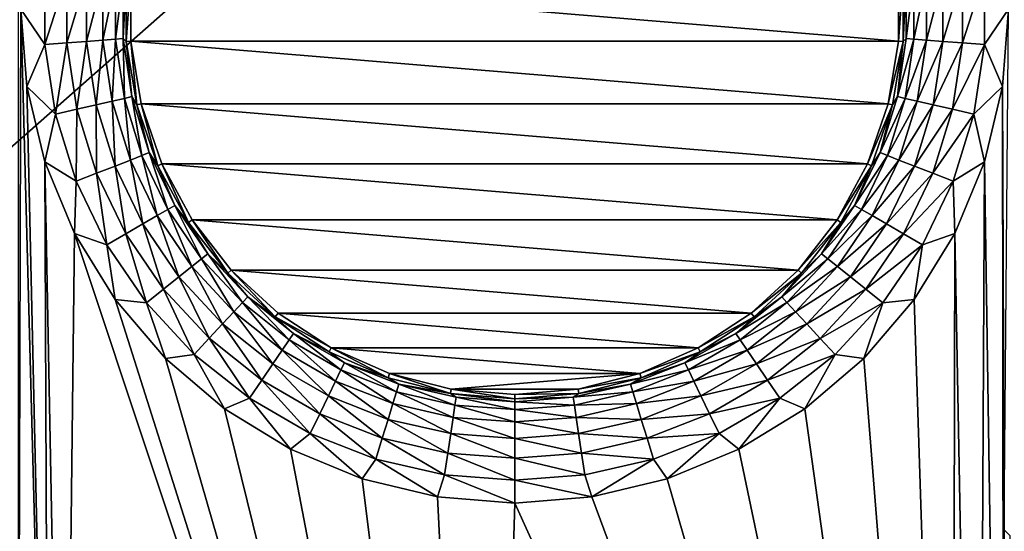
# Model space of a CAD drawing. Header units: metres. Extents: x -205 to 205, y -104 to 104.
# Tile 992 of 1056: x -30 to -20, y -30 to -25. Entities that reach past the tile are written whole.
import ezdxf

# ---------------------------------------------------------------- set-up
doc = ezdxf.new("R2010")
doc.units = ezdxf.units.M
doc.layers.add('solid_01_2-CONSUMER_EHM_BOX_SW0001', color=7, linetype='CONTINUOUS')

msp = doc.modelspace()

# ---------------------------------------------------------------- linework, layer by layer
at = {"layer": 'solid_01_2-CONSUMER_EHM_BOX_SW0001'}
for points in [[(-200.010849, -74.958488), (-200.010773, 75.041512), (-0.010778, 75.04142)], [(-0.010849, -74.95858), (-200.010849, -74.958488), (-0.010778, 75.04142)], [(-42.500065, -37.458561, 108.5), (42.499969, 37.541401, 108.5), (-42.500031, 37.541439, 108.5)], [(-42.500065, -37.458561, 108.5), (42.499935, -37.458599, 108.5), (42.499969, 37.541401, 108.5)], [(-29.741367, -24.95838, 6), (-29.761278, 34.030643, 6), (-29.765991, -33.935246, 6)], [(-40.59803, -20.260258, 63.099998), (40.597908, -30.516182, 63.099998), (-40.598034, -30.515982, 63.099998)], [(-40.59803, -20.260258, 63.099998), (-39.498363, -20.260258, 63.099998), (40.597908, -30.516182, 63.099998)], [(40.597908, -30.516182, 63.099998), (-39.498363, -20.260258, 63.099998), (39.498245, -20.260296, 63.099998)], [(-29.508512, -25.296429, 6.024549), (-29.508512, -24.620705, 6.024549), (-29.741367, -24.95838, 6)], [(-29.298489, -24.636444, 6.097567), (-29.508512, -24.620705, 6.024549), (-29.508512, -25.296429, 6.024549)], [(-29.298489, -24.636444, 6.097567), (-29.508512, -25.296429, 6.024549), (-29.298489, -25.280689, 6.097567)], [(-29.298489, -24.636444, 6.097567), (-29.298489, -25.280689, 6.097567), (-29.109812, -24.650583, 6.215427)], [(-29.298489, -25.280689, 6.097567), (-29.109812, -25.26655, 6.215427), (-29.109812, -24.650583, 6.215427)], [(-29.109812, -24.650583, 6.215427), (-29.109812, -25.26655, 6.215427), (-28.951859, -24.66242, 6.372272)], [(-29.109812, -25.26655, 6.215427), (-28.951859, -25.254713, 6.372272), (-28.951859, -24.66242, 6.372272)], [(-28.951859, -24.66242, 6.372272), (-28.951859, -25.254713, 6.372272), (-28.832478, -24.671368, 6.560308)], [(-28.757599, -25.240156, 6.770193), (-28.728632, -25.267513, 6.991273), (-28.72863, -24.649599, 6.991273)], [(-28.757599, -24.676979, 6.770193), (-28.757599, -25.240156, 6.770193), (-28.72863, -24.649599, 6.991273)], [(-28.72863, -24.649599, 6.991273), (-28.728632, -25.267513, 6.991273), (-28.685095, -24.653517, 12)], [(-28.728632, -25.267513, 6.991273), (-28.685083, -25.263765, 12), (-28.685095, -24.653517, 12)], [(-21.315027, -25.263622, 12), (-21.315039, -24.653374, 12), (-28.685095, -24.653517, 12)], [(-21.315027, -25.263622, 12), (-28.685095, -24.653517, 12), (-28.685083, -25.263765, 12)], [(-21.271488, -24.649624, 6.991273), (-21.315039, -24.653374, 12), (-21.315027, -25.263622, 12)], [(-21.271488, -24.649624, 6.991273), (-21.315027, -25.263622, 12), (-21.27149, -25.26754, 6.991273)], [(-21.242521, -24.676983, 6.770193), (-21.271488, -24.649624, 6.991273), (-21.27149, -25.26754, 6.991273)], [(-21.048264, -24.662424, 6.372272), (-21.167645, -24.671371, 6.560308), (-21.167645, -25.245771, 6.560308)], [(-21.048264, -25.254717, 6.372272), (-21.048264, -24.662424, 6.372272), (-21.167645, -25.245771, 6.560308)], [(-20.89031, -24.650587, 6.215427), (-21.048264, -24.662424, 6.372272), (-21.048264, -25.254717, 6.372272)], [(-20.89031, -25.266554, 6.215427), (-20.89031, -24.650587, 6.215427), (-21.048264, -25.254717, 6.372272)], [(-20.701633, -24.636448, 6.097567), (-20.89031, -24.650587, 6.215427), (-20.89031, -25.266554, 6.215427)], [(-20.701633, -25.280693, 6.097567), (-20.701633, -24.636448, 6.097567), (-20.89031, -25.266554, 6.215427)], [(-20.701633, -25.280693, 6.097567), (-20.491608, -25.296432, 6.024549), (-20.491608, -24.620708, 6.024549)], [(-20.701633, -25.280693, 6.097567), (-20.491608, -24.620708, 6.024549), (-20.701633, -24.636448, 6.097567)], [(-20.491608, -24.620708, 6.024549), (-20.491608, -25.296432, 6.024549), (-20.258753, -24.958757, 6)], [(-28.951859, -25.254713, 6.372272), (-28.832478, -25.245768, 6.560308), (-28.832478, -24.671368, 6.560308)], [(-28.832478, -24.671368, 6.560308), (-28.832478, -25.245768, 6.560308), (-28.757599, -24.676979, 6.770193)], [(-28.832478, -25.245768, 6.560308), (-28.757599, -25.240156, 6.770193), (-28.757599, -24.676979, 6.770193)], [(-21.242521, -25.24016, 6.770193), (-21.242521, -24.676983, 6.770193), (-21.27149, -25.26754, 6.991273)], [(-21.167645, -24.671371, 6.560308), (-21.242521, -24.676983, 6.770193), (-21.242521, -25.24016, 6.770193)], [(-21.167645, -25.245771, 6.560308), (-21.167645, -24.671371, 6.560308), (-21.242521, -25.24016, 6.770193)], [(-29.741367, -24.95838, 6), (-29.765991, -33.935246, 6), (-29.474541, -34.923328, 6)], [(-29.68302, -25.700113, 6), (-29.741367, -24.95838, 6), (-29.474541, -34.923328, 6)], [(-29.508512, -25.296429, 6.024549), (-29.741367, -24.95838, 6), (-29.68302, -25.700113, 6)], [(-20.491608, -25.296432, 6.024549), (-20.31716, -25.700487, 6), (-20.258753, -24.958757, 6)], [(-20.258753, -24.958757, 6), (-20.31716, -25.700487, 6), (-20.300062, -29.95857, 6)], [(-29.407803, -25.964605, 6.024549), (-29.508512, -25.296429, 6.024549), (-29.68302, -25.700113, 6)], [(-29.298489, -25.280689, 6.097567), (-29.508512, -25.296429, 6.024549), (-29.407803, -25.964605, 6.024549)], [(-29.298489, -25.280689, 6.097567), (-29.407803, -25.964605, 6.024549), (-29.202469, -25.91774, 6.097567)], [(-29.298489, -25.280689, 6.097567), (-29.202469, -25.91774, 6.097567), (-29.109812, -25.26655, 6.215427)], [(-29.202469, -25.91774, 6.097567), (-29.018007, -25.875637, 6.215427), (-29.109812, -25.26655, 6.215427)], [(-29.109812, -25.26655, 6.215427), (-29.018007, -25.875637, 6.215427), (-28.951859, -25.254713, 6.372272)], [(-29.018007, -25.875637, 6.215427), (-28.863583, -25.840391, 6.372272), (-28.951859, -25.254713, 6.372272)], [(-28.951859, -25.254713, 6.372272), (-28.863583, -25.840391, 6.372272), (-28.832478, -25.245768, 6.560308)], [(-28.863583, -25.840391, 6.372272), (-28.746868, -25.813751, 6.560308), (-28.832478, -25.245768, 6.560308)], [(-28.832478, -25.245768, 6.560308), (-28.746868, -25.813751, 6.560308), (-28.757599, -25.240156, 6.770193)], [(-28.757599, -25.240156, 6.770193), (-28.673662, -25.797043, 6.770193), (-28.728632, -25.267513, 6.991273)], [(-28.746868, -25.813751, 6.560308), (-28.673662, -25.797043, 6.770193), (-28.757599, -25.240156, 6.770193)], [(-28.728632, -25.267513, 6.991273), (-28.62693, -25.877001, 6.991273), (-28.685083, -25.263765, 12)], [(-28.673662, -25.797043, 6.770193), (-28.62693, -25.877001, 6.991273), (-28.728632, -25.267513, 6.991273)], [(-21.41556, -25.866251, 12), (-21.315027, -25.263622, 12), (-28.685083, -25.263765, 12)], [(-21.41556, -25.866251, 12), (-28.685083, -25.263765, 12), (-28.584505, -25.866476, 12)], [(-28.62693, -25.877001, 6.991273), (-28.584505, -25.866476, 12), (-28.685083, -25.263765, 12)], [(-21.27149, -25.26754, 6.991273), (-21.315027, -25.263622, 12), (-21.41556, -25.866251, 12)], [(-21.27149, -25.26754, 6.991273), (-21.41556, -25.866251, 12), (-21.373198, -25.877028, 6.991273)], [(-21.32646, -25.797047, 6.770193), (-21.27149, -25.26754, 6.991273), (-21.373198, -25.877028, 6.991273)], [(-21.32646, -25.797047, 6.770193), (-21.242521, -25.24016, 6.770193), (-21.27149, -25.26754, 6.991273)], [(-21.167645, -25.245771, 6.560308), (-21.242521, -25.24016, 6.770193), (-21.32646, -25.797047, 6.770193)], [(-21.253254, -25.813755, 6.560308), (-21.167645, -25.245771, 6.560308), (-21.32646, -25.797047, 6.770193)], [(-21.048264, -25.254717, 6.372272), (-21.167645, -25.245771, 6.560308), (-21.253254, -25.813755, 6.560308)], [(-21.136539, -25.840395, 6.372272), (-21.048264, -25.254717, 6.372272), (-21.253254, -25.813755, 6.560308)], [(-20.89031, -25.266554, 6.215427), (-21.048264, -25.254717, 6.372272), (-21.136539, -25.840395, 6.372272)], [(-20.982115, -25.875641, 6.215427), (-20.89031, -25.266554, 6.215427), (-21.136539, -25.840395, 6.372272)], [(-20.701633, -25.280693, 6.097567), (-20.89031, -25.266554, 6.215427), (-20.982115, -25.875641, 6.215427)], [(-20.797653, -25.917744, 6.097567), (-20.701633, -25.280693, 6.097567), (-20.982115, -25.875641, 6.215427)], [(-20.797653, -25.917744, 6.097567), (-20.491608, -25.296432, 6.024549), (-20.701633, -25.280693, 6.097567)], [(-20.797653, -25.917744, 6.097567), (-20.592319, -25.964609, 6.024549), (-20.491608, -25.296432, 6.024549)], [(-20.491608, -25.296432, 6.024549), (-20.592319, -25.964609, 6.024549), (-20.31716, -25.700487, 6)], [(-29.509354, -26.423586, 6), (-29.68302, -25.700113, 6), (-29.474541, -34.923328, 6)], [(-29.407803, -25.964605, 6.024549), (-29.68302, -25.700113, 6), (-29.509354, -26.423586, 6)], [(-20.592319, -25.964609, 6.024549), (-20.490885, -26.423946, 6), (-20.31716, -25.700487, 6)], [(-20.31716, -25.700487, 6), (-20.490885, -26.423946, 6), (-20.300068, -38.958572, 6)], [(-20.31716, -25.700487, 6), (-20.300068, -38.958572, 6), (-20.300062, -29.95857, 6)], [(-28.746868, -25.813751, 6.560308), (-28.57756, -26.362633, 6.560308), (-28.673662, -25.797043, 6.770193)], [(-28.673662, -25.797043, 6.770193), (-28.507664, -26.335199, 6.770193), (-28.62693, -25.877001, 6.991273)], [(-28.57756, -26.362633, 6.560308), (-28.507664, -26.335199, 6.770193), (-28.673662, -25.797043, 6.770193)], [(-21.492458, -26.335203, 6.770193), (-21.32646, -25.797047, 6.770193), (-21.373198, -25.877028, 6.991273)], [(-21.253254, -25.813755, 6.560308), (-21.32646, -25.797047, 6.770193), (-21.492458, -26.335203, 6.770193)], [(-29.202469, -25.91774, 6.097567), (-29.012575, -26.533361, 6.097567), (-29.018007, -25.875637, 6.215427)], [(-29.018007, -25.875637, 6.215427), (-28.836449, -26.464237, 6.215427), (-28.863583, -25.840391, 6.372272)], [(-29.012575, -26.533361, 6.097567), (-28.836449, -26.464237, 6.215427), (-29.018007, -25.875637, 6.215427)], [(-28.863583, -25.840391, 6.372272), (-28.689001, -26.40637, 6.372272), (-28.746868, -25.813751, 6.560308)], [(-28.836449, -26.464237, 6.215427), (-28.689001, -26.40637, 6.372272), (-28.863583, -25.840391, 6.372272)], [(-28.689001, -26.40637, 6.372272), (-28.57756, -26.362633, 6.560308), (-28.746868, -25.813751, 6.560308)], [(-28.62693, -25.877001, 6.991273), (-28.426294, -26.461437, 6.991273), (-28.584505, -25.866476, 12)], [(-28.507664, -26.335199, 6.770193), (-28.426294, -26.461437, 6.991273), (-28.62693, -25.877001, 6.991273)], [(-21.613865, -26.443901, 12), (-21.41556, -25.866251, 12), (-28.584505, -25.866476, 12)], [(-21.613865, -26.443901, 12), (-28.584505, -25.866476, 12), (-28.386204, -26.444021, 12)], [(-28.426294, -26.461437, 6.991273), (-28.386204, -26.444021, 12), (-28.584505, -25.866476, 12)], [(-21.373198, -25.877028, 6.991273), (-21.41556, -25.866251, 12), (-21.613865, -26.443901, 12)], [(-21.373198, -25.877028, 6.991273), (-21.613865, -26.443901, 12), (-21.573837, -26.46146, 6.991273)], [(-21.492458, -26.335203, 6.770193), (-21.373198, -25.877028, 6.991273), (-21.573837, -26.46146, 6.991273)], [(-21.422562, -26.362635, 6.560308), (-21.253254, -25.813755, 6.560308), (-21.492458, -26.335203, 6.770193)], [(-21.136539, -25.840395, 6.372272), (-21.253254, -25.813755, 6.560308), (-21.422562, -26.362635, 6.560308)], [(-21.311121, -26.406372, 6.372272), (-21.136539, -25.840395, 6.372272), (-21.422562, -26.362635, 6.560308)], [(-20.982115, -25.875641, 6.215427), (-21.136539, -25.840395, 6.372272), (-21.311121, -26.406372, 6.372272)], [(-21.163675, -26.464241, 6.215427), (-20.982115, -25.875641, 6.215427), (-21.311121, -26.406372, 6.372272)], [(-20.797653, -25.917744, 6.097567), (-20.982115, -25.875641, 6.215427), (-21.163675, -26.464241, 6.215427)], [(-29.20863, -26.610308, 6.024549), (-29.407803, -25.964605, 6.024549), (-29.509354, -26.423586, 6)], [(-29.202469, -25.91774, 6.097567), (-29.407803, -25.964605, 6.024549), (-29.20863, -26.610308, 6.024549)], [(-29.202469, -25.91774, 6.097567), (-29.20863, -26.610308, 6.024549), (-29.012575, -26.533361, 6.097567)], [(-20.987549, -26.533365, 6.097567), (-20.797653, -25.917744, 6.097567), (-21.163675, -26.464241, 6.215427)], [(-20.987549, -26.533365, 6.097567), (-20.592319, -25.964609, 6.024549), (-20.797653, -25.917744, 6.097567)], [(-20.987549, -26.533365, 6.097567), (-20.791494, -26.610312, 6.024549), (-20.592319, -25.964609, 6.024549)], [(-20.592319, -25.964609, 6.024549), (-20.791494, -26.610312, 6.024549), (-20.490885, -26.423946, 6)], [(-28.689001, -26.40637, 6.372272), (-28.432014, -26.940006, 6.372272), (-28.57756, -26.362633, 6.560308)], [(-28.57756, -26.362633, 6.560308), (-28.328339, -26.880148, 6.560308), (-28.507664, -26.335199, 6.770193)], [(-28.432014, -26.940006, 6.372272), (-28.328339, -26.880148, 6.560308), (-28.57756, -26.362633, 6.560308)], [(-28.507664, -26.335199, 6.770193), (-28.263309, -26.842606, 6.770193), (-28.426294, -26.461437, 6.991273)], [(-28.328339, -26.880148, 6.560308), (-28.263309, -26.842606, 6.770193), (-28.507664, -26.335199, 6.770193)], [(-21.736813, -26.842607, 6.770193), (-21.492458, -26.335203, 6.770193), (-21.573837, -26.46146, 6.991273)], [(-21.422562, -26.362635, 6.560308), (-21.492458, -26.335203, 6.770193), (-21.736813, -26.842607, 6.770193)], [(-21.671785, -26.880152, 6.560308), (-21.422562, -26.362635, 6.560308), (-21.736813, -26.842607, 6.770193)], [(-21.311121, -26.406372, 6.372272), (-21.422562, -26.362635, 6.560308), (-21.671785, -26.880152, 6.560308)], [(-29.509354, -26.423586, 6), (-29.474541, -34.923328, 6), (-29.327271, -35.942917, 6)], [(-29.224646, -27.110981, 6), (-29.509354, -26.423586, 6), (-29.327271, -35.942917, 6)], [(-29.20863, -26.610308, 6.024549), (-29.509354, -26.423586, 6), (-29.224646, -27.110981, 6)], [(-28.836449, -26.464237, 6.215427), (-28.569191, -27.019205, 6.215427), (-28.689001, -26.40637, 6.372272)], [(-28.569191, -27.019205, 6.215427), (-28.432014, -26.940006, 6.372272), (-28.689001, -26.40637, 6.372272)], [(-28.426294, -26.461437, 6.991273), (-28.132202, -27.004879, 6.991273), (-28.386204, -26.444021, 12)], [(-28.263309, -26.842606, 6.770193), (-28.132202, -27.004879, 6.991273), (-28.426294, -26.461437, 6.991273)], [(-21.904305, -26.980652, 12), (-21.613865, -26.443901, 12), (-28.386204, -26.444021, 12)], [(-21.904305, -26.980652, 12), (-28.386204, -26.444021, 12), (-28.095728, -26.980789, 12)], [(-28.132202, -27.004879, 6.991273), (-28.095728, -26.980789, 12), (-28.386204, -26.444021, 12)], [(-21.573837, -26.46146, 6.991273), (-21.613865, -26.443901, 12), (-21.904305, -26.980652, 12)], [(-21.573837, -26.46146, 6.991273), (-21.904305, -26.980652, 12), (-21.867933, -27.0049, 6.991273)], [(-21.736813, -26.842607, 6.770193), (-21.573837, -26.46146, 6.991273), (-21.867933, -27.0049, 6.991273)], [(-21.568108, -26.94001, 6.372272), (-21.311121, -26.406372, 6.372272), (-21.671785, -26.880152, 6.560308)], [(-21.163675, -26.464241, 6.215427), (-21.311121, -26.406372, 6.372272), (-21.568108, -26.94001, 6.372272)], [(-20.791494, -26.610312, 6.024549), (-20.775648, -27.111319, 6), (-20.490885, -26.423946, 6)], [(-20.490885, -26.423946, 6), (-20.775648, -27.111319, 6), (-20.553154, -38.958572, 6)], [(-20.490885, -26.423946, 6), (-20.553154, -38.958572, 6), (-20.300068, -38.958572, 6)], [(-29.012575, -26.533361, 6.097567), (-29.20863, -26.610308, 6.024549), (-28.915443, -27.219114, 6.024549)], [(-29.012575, -26.533361, 6.097567), (-28.733047, -27.113808, 6.097567), (-28.836449, -26.464237, 6.215427)], [(-29.012575, -26.533361, 6.097567), (-28.915443, -27.219114, 6.024549), (-28.733047, -27.113808, 6.097567)], [(-28.733047, -27.113808, 6.097567), (-28.569191, -27.019205, 6.215427), (-28.836449, -26.464237, 6.215427)], [(-21.430933, -27.019209, 6.215427), (-21.163675, -26.464241, 6.215427), (-21.568108, -26.94001, 6.372272)], [(-20.987549, -26.533365, 6.097567), (-21.163675, -26.464241, 6.215427), (-21.430933, -27.019209, 6.215427)], [(-21.267076, -27.113811, 6.097567), (-20.987549, -26.533365, 6.097567), (-21.430933, -27.019209, 6.215427)], [(-21.267076, -27.113811, 6.097567), (-20.791494, -26.610312, 6.024549), (-20.987549, -26.533365, 6.097567)], [(-28.915443, -27.219114, 6.024549), (-29.20863, -26.610308, 6.024549), (-29.224646, -27.110981, 6)], [(-21.267076, -27.113811, 6.097567), (-21.084679, -27.219118, 6.024549), (-20.791494, -26.610312, 6.024549)], [(-20.791494, -26.610312, 6.024549), (-21.084679, -27.219118, 6.024549), (-20.775648, -27.111319, 6)], [(-28.432014, -26.940006, 6.372272), (-28.098366, -27.429382, 6.372272), (-28.328339, -26.880148, 6.560308)], [(-28.328339, -26.880148, 6.560308), (-28.004766, -27.35474, 6.560308), (-28.263309, -26.842606, 6.770193)], [(-28.098366, -27.429382, 6.372272), (-28.004766, -27.35474, 6.560308), (-28.328339, -26.880148, 6.560308)], [(-28.263309, -26.842606, 6.770193), (-27.946062, -27.307924, 6.770193), (-28.132202, -27.004879, 6.991273)], [(-28.004766, -27.35474, 6.560308), (-27.946062, -27.307924, 6.770193), (-28.263309, -26.842606, 6.770193)], [(-22.054062, -27.307926, 6.770193), (-21.736813, -26.842607, 6.770193), (-21.867933, -27.0049, 6.991273)], [(-21.671785, -26.880152, 6.560308), (-21.736813, -26.842607, 6.770193), (-22.054062, -27.307926, 6.770193)], [(-21.995356, -27.354742, 6.560308), (-21.671785, -26.880152, 6.560308), (-22.054062, -27.307926, 6.770193)], [(-21.568108, -26.94001, 6.372272), (-21.671785, -26.880152, 6.560308), (-21.995356, -27.354742, 6.560308)], [(-28.733047, -27.113808, 6.097567), (-28.370131, -27.646109, 6.097567), (-28.569191, -27.019205, 6.215427)], [(-28.569191, -27.019205, 6.215427), (-28.222204, -27.528141, 6.215427), (-28.432014, -26.940006, 6.372272)], [(-28.370131, -27.646109, 6.097567), (-28.222204, -27.528141, 6.215427), (-28.569191, -27.019205, 6.215427)], [(-28.222204, -27.528141, 6.215427), (-28.098366, -27.429382, 6.372272), (-28.432014, -26.940006, 6.372272)], [(-28.132202, -27.004879, 6.991273), (-27.752674, -27.492502, 6.991273), (-28.095728, -26.980789, 12)], [(-27.946062, -27.307924, 6.770193), (-27.752674, -27.492502, 6.991273), (-28.132202, -27.004879, 6.991273)], [(-22.279684, -27.46298, 12), (-21.904305, -26.980652, 12), (-28.095728, -26.980789, 12)], [(-22.279684, -27.46298, 12), (-28.095728, -26.980789, 12), (-27.720337, -27.463091, 12)], [(-27.752674, -27.492502, 6.991273), (-27.720337, -27.463091, 12), (-28.095728, -26.980789, 12)], [(-21.867933, -27.0049, 6.991273), (-21.904305, -26.980652, 12), (-22.279684, -27.46298, 12)], [(-21.867933, -27.0049, 6.991273), (-22.279684, -27.46298, 12), (-22.247465, -27.492521, 6.991273)], [(-22.054062, -27.307926, 6.770193), (-21.867933, -27.0049, 6.991273), (-22.247465, -27.492521, 6.991273)], [(-21.901758, -27.429384, 6.372272), (-21.568108, -26.94001, 6.372272), (-21.995356, -27.354742, 6.560308)], [(-21.430933, -27.019209, 6.215427), (-21.568108, -26.94001, 6.372272), (-21.901758, -27.429384, 6.372272)], [(-21.77792, -27.528143, 6.215427), (-21.430933, -27.019209, 6.215427), (-21.901758, -27.429384, 6.372272)], [(-21.267076, -27.113811, 6.097567), (-21.430933, -27.019209, 6.215427), (-21.77792, -27.528143, 6.215427)], [(-29.224646, -27.110981, 6), (-29.327271, -35.942917, 6), (-25.280617, -38.969311, 6)], [(-28.835909, -27.745373, 6), (-29.224646, -27.110981, 6), (-25.280617, -38.969311, 6)], [(-28.915443, -27.219114, 6.024549), (-29.224646, -27.110981, 6), (-28.835909, -27.745373, 6)], [(-28.733047, -27.113808, 6.097567), (-28.915443, -27.219114, 6.024549), (-28.534796, -27.777424, 6.024549)], [(-28.733047, -27.113808, 6.097567), (-28.534796, -27.777424, 6.024549), (-28.370131, -27.646109, 6.097567)], [(-21.629993, -27.646111, 6.097567), (-21.267076, -27.113811, 6.097567), (-21.77792, -27.528143, 6.215427)], [(-21.629993, -27.646111, 6.097567), (-21.084679, -27.219118, 6.024549), (-21.267076, -27.113811, 6.097567)], [(-20.775648, -27.111319, 6), (-21.164434, -27.74568, 6), (-20.800068, -38.963779, 6)], [(-21.084679, -27.219118, 6.024549), (-21.164434, -27.74568, 6), (-20.775648, -27.111319, 6)], [(-20.775648, -27.111319, 6), (-20.800068, -38.963779, 6), (-20.553154, -38.958572, 6)], [(-28.534796, -27.777424, 6.024549), (-28.915443, -27.219114, 6.024549), (-28.835909, -27.745373, 6)], [(-21.629993, -27.646111, 6.097567), (-21.465328, -27.777426, 6.024549), (-21.084679, -27.219118, 6.024549)], [(-21.084679, -27.219118, 6.024549), (-21.465328, -27.777426, 6.024549), (-21.164434, -27.74568, 6)], [(-28.004766, -27.35474, 6.560308), (-27.614077, -27.775805, 6.560308), (-27.946062, -27.307924, 6.770193)], [(-27.946062, -27.307924, 6.770193), (-27.563004, -27.720762, 6.770193), (-27.752674, -27.492502, 6.991273)], [(-27.614077, -27.775805, 6.560308), (-27.563004, -27.720762, 6.770193), (-27.946062, -27.307924, 6.770193)], [(-22.43712, -27.720764, 6.770193), (-22.054062, -27.307926, 6.770193), (-22.247465, -27.492521, 6.991273)], [(-21.995356, -27.354742, 6.560308), (-22.054062, -27.307926, 6.770193), (-22.43712, -27.720764, 6.770193)], [(-28.098366, -27.429382, 6.372272), (-27.695503, -27.863564, 6.372272), (-28.004766, -27.35474, 6.560308)], [(-27.695503, -27.863564, 6.372272), (-27.614077, -27.775805, 6.560308), (-28.004766, -27.35474, 6.560308)], [(-22.386047, -27.775808, 6.560308), (-21.995356, -27.354742, 6.560308), (-22.43712, -27.720764, 6.770193)], [(-21.901758, -27.429384, 6.372272), (-21.995356, -27.354742, 6.560308), (-22.386047, -27.775808, 6.560308)], [(-28.222204, -27.528141, 6.215427), (-27.803242, -27.979675, 6.215427), (-28.098366, -27.429382, 6.372272)], [(-27.803242, -27.979675, 6.215427), (-27.695503, -27.863564, 6.372272), (-28.098366, -27.429382, 6.372272)], [(-27.752674, -27.492502, 6.991273), (-27.298061, -27.911007, 6.991273), (-27.720337, -27.463091, 12)], [(-27.563004, -27.720762, 6.770193), (-27.298061, -27.911007, 6.991273), (-27.752674, -27.492502, 6.991273)], [(-22.728828, -27.87645, 12), (-22.279684, -27.46298, 12), (-27.720337, -27.463091, 12)], [(-22.728828, -27.87645, 12), (-27.720337, -27.463091, 12), (-27.271235, -27.876497, 12)], [(-27.298061, -27.911007, 6.991273), (-27.271235, -27.876497, 12), (-27.720337, -27.463091, 12)], [(-22.247465, -27.492521, 6.991273), (-22.279684, -27.46298, 12), (-22.728828, -27.87645, 12)], [(-22.247465, -27.492521, 6.991273), (-22.728828, -27.87645, 12), (-22.702082, -27.911024, 6.991273)], [(-22.43712, -27.720764, 6.770193), (-22.247465, -27.492521, 6.991273), (-22.702082, -27.911024, 6.991273)], [(-22.304621, -27.863565, 6.372272), (-21.901758, -27.429384, 6.372272), (-22.386047, -27.775808, 6.560308)], [(-21.77792, -27.528143, 6.215427), (-21.901758, -27.429384, 6.372272), (-22.304621, -27.863565, 6.372272)], [(-28.370131, -27.646109, 6.097567), (-27.931934, -28.118374, 6.097567), (-28.222204, -27.528141, 6.215427)], [(-27.931934, -28.118374, 6.097567), (-27.803242, -27.979675, 6.215427), (-28.222204, -27.528141, 6.215427)], [(-22.196884, -27.979679, 6.215427), (-21.77792, -27.528143, 6.215427), (-22.304621, -27.863565, 6.372272)], [(-21.629993, -27.646111, 6.097567), (-21.77792, -27.528143, 6.215427), (-22.196884, -27.979679, 6.215427)], [(-28.370131, -27.646109, 6.097567), (-28.534796, -27.777424, 6.024549), (-28.075188, -28.272764, 6.024549)], [(-28.370131, -27.646109, 6.097567), (-28.075188, -28.272764, 6.024549), (-27.931934, -28.118374, 6.097567)], [(-22.068192, -28.118376, 6.097567), (-21.629993, -27.646111, 6.097567), (-22.196884, -27.979679, 6.215427)], [(-22.068192, -28.118376, 6.097567), (-21.465328, -27.777426, 6.024549), (-21.629993, -27.646111, 6.097567)], [(-28.352715, -28.311138, 6), (-28.835909, -27.745373, 6), (-25.280617, -38.969311, 6)], [(-28.534796, -27.777424, 6.024549), (-28.835909, -27.745373, 6), (-28.352715, -28.311138, 6)], [(-28.075188, -28.272764, 6.024549), (-28.534796, -27.777424, 6.024549), (-28.352715, -28.311138, 6)], [(-27.695503, -27.863564, 6.372272), (-27.232431, -28.232851, 6.372272), (-27.614077, -27.775805, 6.560308)], [(-27.614077, -27.775805, 6.560308), (-27.164993, -28.133938, 6.560308), (-27.563004, -27.720762, 6.770193)], [(-27.232431, -28.232851, 6.372272), (-27.164993, -28.133938, 6.560308), (-27.614077, -27.775805, 6.560308)], [(-27.563004, -27.720762, 6.770193), (-27.122694, -28.071898, 6.770193), (-27.298061, -27.911007, 6.991273)], [(-27.164993, -28.133938, 6.560308), (-27.122694, -28.071898, 6.770193), (-27.563004, -27.720762, 6.770193)], [(-22.87743, -28.071899, 6.770193), (-22.43712, -27.720764, 6.770193), (-22.702082, -27.911024, 6.991273)], [(-22.386047, -27.775808, 6.560308), (-22.43712, -27.720764, 6.770193), (-22.87743, -28.071899, 6.770193)], [(-22.835133, -28.13394, 6.560308), (-22.386047, -27.775808, 6.560308), (-22.87743, -28.071899, 6.770193)], [(-22.304621, -27.863565, 6.372272), (-22.386047, -27.775808, 6.560308), (-22.835133, -28.13394, 6.560308)], [(-22.068192, -28.118376, 6.097567), (-21.924938, -28.272766, 6.024549), (-21.465328, -27.777426, 6.024549)], [(-21.465328, -27.777426, 6.024549), (-21.924938, -28.272766, 6.024549), (-21.647675, -28.311405, 6)], [(-21.164434, -27.74568, 6), (-21.647675, -28.311405, 6), (-20.800068, -38.963779, 6)], [(-21.465328, -27.777426, 6.024549), (-21.647675, -28.311405, 6), (-21.164434, -27.74568, 6)], [(-27.803242, -27.979675, 6.215427), (-27.321659, -28.363726, 6.215427), (-27.695503, -27.863564, 6.372272)], [(-27.321659, -28.363726, 6.215427), (-27.232431, -28.232851, 6.372272), (-27.695503, -27.863564, 6.372272)], [(-27.298061, -27.911007, 6.991273), (-26.760147, -28.210434, 12), (-27.271235, -27.876497, 12)], [(-23.239901, -28.210394, 12), (-22.728828, -27.87645, 12), (-27.271235, -27.876497, 12)], [(-23.239901, -28.210394, 12), (-27.271235, -27.876497, 12), (-26.760147, -28.210434, 12)], [(-22.702082, -27.911024, 6.991273), (-22.728828, -27.87645, 12), (-23.239901, -28.210394, 12)], [(-22.767693, -28.232855, 6.372272), (-22.304621, -27.863565, 6.372272), (-22.835133, -28.13394, 6.560308)], [(-22.196884, -27.979679, 6.215427), (-22.304621, -27.863565, 6.372272), (-22.767693, -28.232855, 6.372272)], [(-27.298061, -27.911007, 6.991273), (-26.780764, -28.248978, 6.991273), (-26.760147, -28.210434, 12)], [(-27.122694, -28.071898, 6.770193), (-26.780764, -28.248978, 6.991273), (-27.298061, -27.911007, 6.991273)], [(-22.702082, -27.911024, 6.991273), (-23.239901, -28.210394, 12), (-23.219379, -28.248989, 6.991273)], [(-22.87743, -28.071899, 6.770193), (-22.702082, -27.911024, 6.991273), (-23.219379, -28.248989, 6.991273)], [(-27.931934, -28.118374, 6.097567), (-27.428242, -28.520054, 6.097567), (-27.803242, -27.979675, 6.215427)], [(-27.428242, -28.520054, 6.097567), (-27.321659, -28.363726, 6.215427), (-27.803242, -27.979675, 6.215427)], [(-22.678465, -28.363728, 6.215427), (-22.196884, -27.979679, 6.215427), (-22.767693, -28.232855, 6.372272)], [(-22.068192, -28.118376, 6.097567), (-22.196884, -27.979679, 6.215427), (-22.678465, -28.363728, 6.215427)], [(-27.931934, -28.118374, 6.097567), (-28.075188, -28.272764, 6.024549), (-27.546885, -28.694071, 6.024549)], [(-27.931934, -28.118374, 6.097567), (-27.546885, -28.694071, 6.024549), (-27.428242, -28.520054, 6.097567)], [(-27.232431, -28.232851, 6.372272), (-26.71949, -28.528997, 6.372272), (-27.164993, -28.133938, 6.560308)], [(-27.164993, -28.133938, 6.560308), (-26.667547, -28.421139, 6.560308), (-27.122694, -28.071898, 6.770193)], [(-26.71949, -28.528997, 6.372272), (-26.667547, -28.421139, 6.560308), (-27.164993, -28.133938, 6.560308)], [(-27.122694, -28.071898, 6.770193), (-26.634968, -28.353487, 6.770193), (-26.780764, -28.248978, 6.991273)], [(-26.667547, -28.421139, 6.560308), (-26.634968, -28.353487, 6.770193), (-27.122694, -28.071898, 6.770193)], [(-23.365156, -28.353487, 6.770193), (-22.87743, -28.071899, 6.770193), (-23.219379, -28.248989, 6.991273)], [(-22.835133, -28.13394, 6.560308), (-22.87743, -28.071899, 6.770193), (-23.365156, -28.353487, 6.770193)], [(-23.332577, -28.421139, 6.560308), (-22.835133, -28.13394, 6.560308), (-23.365156, -28.353487, 6.770193)], [(-22.767693, -28.232855, 6.372272), (-22.835133, -28.13394, 6.560308), (-23.332577, -28.421139, 6.560308)], [(-22.571882, -28.520056, 6.097567), (-22.068192, -28.118376, 6.097567), (-22.678465, -28.363728, 6.215427)], [(-22.571882, -28.520056, 6.097567), (-21.924938, -28.272766, 6.024549), (-22.068192, -28.118376, 6.097567)], [(-27.321659, -28.363726, 6.215427), (-26.788216, -28.671709, 6.215427), (-27.232431, -28.232851, 6.372272)], [(-26.788216, -28.671709, 6.215427), (-26.71949, -28.528997, 6.372272), (-27.232431, -28.232851, 6.372272)], [(-26.780764, -28.248978, 6.991273), (-26.214895, -28.497194, 6.991273), (-26.760147, -28.210434, 12)], [(-26.634968, -28.353487, 6.770193), (-26.214895, -28.497194, 6.991273), (-26.780764, -28.248978, 6.991273)], [(-23.79965, -28.455931, 12), (-23.239901, -28.210394, 12), (-26.760147, -28.210434, 12)], [(-23.79965, -28.455931, 12), (-26.760147, -28.210434, 12), (-26.200453, -28.455938, 12)], [(-26.214895, -28.497194, 6.991273), (-26.200453, -28.455938, 12), (-26.760147, -28.210434, 12)], [(-23.219379, -28.248989, 6.991273), (-23.239901, -28.210394, 12), (-23.79965, -28.455931, 12)], [(-23.219379, -28.248989, 6.991273), (-23.79965, -28.455931, 12), (-23.78525, -28.497204, 6.991273)], [(-23.365156, -28.353487, 6.770193), (-23.219379, -28.248989, 6.991273), (-23.78525, -28.497204, 6.991273)], [(-23.280634, -28.528999, 6.372272), (-22.767693, -28.232855, 6.372272), (-23.332577, -28.421139, 6.560308)], [(-22.678465, -28.363728, 6.215427), (-22.767693, -28.232855, 6.372272), (-23.280634, -28.528999, 6.372272)], [(-28.075188, -28.272764, 6.024549), (-28.352715, -28.311138, 6), (-27.786964, -28.794346, 6)], [(-27.786964, -28.794346, 6), (-28.352715, -28.311138, 6), (-25.280617, -38.969311, 6)], [(-27.546885, -28.694071, 6.024549), (-28.075188, -28.272764, 6.024549), (-27.786964, -28.794346, 6)], [(-26.667547, -28.421139, 6.560308), (-26.132854, -28.630989, 6.560308), (-26.634968, -28.353487, 6.770193)], [(-26.634968, -28.353487, 6.770193), (-26.110722, -28.559238, 6.770193), (-26.214895, -28.497194, 6.991273)], [(-26.132854, -28.630989, 6.560308), (-26.110722, -28.559238, 6.770193), (-26.634968, -28.353487, 6.770193)], [(-23.889402, -28.55924, 6.770193), (-23.365156, -28.353487, 6.770193), (-23.78525, -28.497204, 6.991273)], [(-23.332577, -28.421139, 6.560308), (-23.365156, -28.353487, 6.770193), (-23.889402, -28.55924, 6.770193)], [(-22.571882, -28.520056, 6.097567), (-22.453239, -28.694073, 6.024549), (-21.924938, -28.272766, 6.024549)], [(-21.924938, -28.272766, 6.024549), (-22.453239, -28.694073, 6.024549), (-22.213463, -28.794567, 6)], [(-21.924938, -28.272766, 6.024549), (-22.213463, -28.794567, 6), (-21.647675, -28.311405, 6)], [(-21.647675, -28.311405, 6), (-22.213463, -28.794567, 6), (-20.800068, -38.963779, 6)], [(-27.428242, -28.520054, 6.097567), (-26.87031, -28.842176, 6.097567), (-27.321659, -28.363726, 6.215427)], [(-26.87031, -28.842176, 6.097567), (-26.788216, -28.671709, 6.215427), (-27.321659, -28.363726, 6.215427)], [(-26.71949, -28.528997, 6.372272), (-26.168142, -28.745388, 6.372272), (-26.667547, -28.421139, 6.560308)], [(-26.168142, -28.745388, 6.372272), (-26.132854, -28.630989, 6.560308), (-26.667547, -28.421139, 6.560308)], [(-23.86727, -28.630991, 6.560308), (-23.332577, -28.421139, 6.560308), (-23.889402, -28.55924, 6.770193)], [(-23.280634, -28.528999, 6.372272), (-23.332577, -28.421139, 6.560308), (-23.86727, -28.630991, 6.560308)], [(-23.211908, -28.671711, 6.215427), (-22.678465, -28.363728, 6.215427), (-23.280634, -28.528999, 6.372272)], [(-22.571882, -28.520056, 6.097567), (-22.678465, -28.363728, 6.215427), (-23.211908, -28.671711, 6.215427)], [(-27.428242, -28.520054, 6.097567), (-27.546885, -28.694071, 6.024549), (-26.961691, -29.031933, 6.024549)], [(-27.428242, -28.520054, 6.097567), (-26.961691, -29.031933, 6.024549), (-26.87031, -28.842176, 6.097567)], [(-26.788216, -28.671709, 6.215427), (-26.21483, -28.896746, 6.215427), (-26.71949, -28.528997, 6.372272)], [(-26.21483, -28.896746, 6.215427), (-26.168142, -28.745388, 6.372272), (-26.71949, -28.528997, 6.372272)], [(-26.214895, -28.497194, 6.991273), (-25.615892, -28.648888, 6.991273), (-26.200453, -28.455938, 12)], [(-26.110722, -28.559238, 6.770193), (-25.615892, -28.648888, 6.991273), (-26.214895, -28.497194, 6.991273)], [(-23.79965, -28.455931, 12), (-26.200453, -28.455938, 12), (-25.608849, -28.605747, 12)], [(-25.615892, -28.648888, 6.991273), (-25.608849, -28.605747, 12), (-26.200453, -28.455938, 12)], [(-24.391264, -28.605745, 12), (-23.79965, -28.455931, 12), (-25.608849, -28.605747, 12)], [(-23.78525, -28.497204, 6.991273), (-23.79965, -28.455931, 12), (-24.391264, -28.605745, 12)], [(-23.78525, -28.497204, 6.991273), (-24.391264, -28.605745, 12), (-24.384258, -28.648891, 6.991273)], [(-23.889402, -28.55924, 6.770193), (-23.78525, -28.497204, 6.991273), (-24.384258, -28.648891, 6.991273)], [(-23.831984, -28.745388, 6.372272), (-23.280634, -28.528999, 6.372272), (-23.86727, -28.630991, 6.560308)], [(-23.211908, -28.671711, 6.215427), (-23.280634, -28.528999, 6.372272), (-23.831984, -28.745388, 6.372272)], [(-23.129814, -28.842178, 6.097567), (-22.571882, -28.520056, 6.097567), (-23.211908, -28.671711, 6.215427)], [(-23.129814, -28.842178, 6.097567), (-22.453239, -28.694073, 6.024549), (-22.571882, -28.520056, 6.097567)], [(-26.168142, -28.745388, 6.372272), (-25.590698, -28.877186, 6.372272), (-26.132854, -28.630989, 6.560308)], [(-26.132854, -28.630989, 6.560308), (-25.572857, -28.758806, 6.560308), (-26.110722, -28.559238, 6.770193)], [(-25.590698, -28.877186, 6.372272), (-25.572857, -28.758806, 6.560308), (-26.132854, -28.630989, 6.560308)], [(-26.110722, -28.559238, 6.770193), (-25.561665, -28.684557, 6.770193), (-25.615892, -28.648888, 6.991273)], [(-25.572857, -28.758806, 6.560308), (-25.561665, -28.684557, 6.770193), (-26.110722, -28.559238, 6.770193)], [(-25.615892, -28.648888, 6.991273), (-25.000063, -28.699919, 6.991273), (-25.608849, -28.605747, 12)], [(-24.391264, -28.605745, 12), (-25.608849, -28.605747, 12), (-25.000063, -28.656208, 12)], [(-25.000063, -28.699919, 6.991273), (-25.000063, -28.656208, 12), (-25.608849, -28.605747, 12)], [(-24.384258, -28.648891, 6.991273), (-24.391264, -28.605745, 12), (-25.000063, -28.656208, 12)], [(-24.438459, -28.684557, 6.770193), (-23.889402, -28.55924, 6.770193), (-24.384258, -28.648891, 6.991273)], [(-23.86727, -28.630991, 6.560308), (-23.889402, -28.55924, 6.770193), (-24.438459, -28.684557, 6.770193)], [(-24.427269, -28.758806, 6.560308), (-23.86727, -28.630991, 6.560308), (-24.438459, -28.684557, 6.770193)], [(-23.831984, -28.745388, 6.372272), (-23.86727, -28.630991, 6.560308), (-24.427269, -28.758806, 6.560308)], [(-27.546885, -28.694071, 6.024549), (-27.786964, -28.794346, 6), (-27.152592, -29.183096, 6)], [(-26.961691, -29.031933, 6.024549), (-27.546885, -28.694071, 6.024549), (-27.152592, -29.183096, 6)], [(-26.87031, -28.842176, 6.097567), (-26.270599, -29.077547, 6.097567), (-26.788216, -28.671709, 6.215427)], [(-26.270599, -29.077547, 6.097567), (-26.21483, -28.896746, 6.215427), (-26.788216, -28.671709, 6.215427)], [(-25.000063, -28.726645, 6.770193), (-25.000063, -28.699919, 6.991273), (-25.615892, -28.648888, 6.991273)], [(-25.561665, -28.684557, 6.770193), (-25.000063, -28.726645, 6.770193), (-25.615892, -28.648888, 6.991273)], [(-25.572857, -28.758806, 6.560308), (-25.000063, -28.801731, 6.560308), (-25.561665, -28.684557, 6.770193)], [(-25.000063, -28.801731, 6.560308), (-25.000063, -28.726645, 6.770193), (-25.561665, -28.684557, 6.770193)], [(-24.384258, -28.648891, 6.991273), (-25.000063, -28.656208, 12), (-25.000063, -28.699919, 6.991273)], [(-24.438459, -28.684557, 6.770193), (-24.384258, -28.648891, 6.991273), (-25.000063, -28.699919, 6.991273)], [(-24.438459, -28.684557, 6.770193), (-25.000063, -28.699919, 6.991273), (-25.000063, -28.726645, 6.770193)], [(-24.427269, -28.758806, 6.560308), (-24.438459, -28.684557, 6.770193), (-25.000063, -28.726645, 6.770193)], [(-24.427269, -28.758806, 6.560308), (-25.000063, -28.726645, 6.770193), (-25.000063, -28.801731, 6.560308)], [(-23.785295, -28.896748, 6.215427), (-23.211908, -28.671711, 6.215427), (-23.831984, -28.745388, 6.372272)], [(-23.129814, -28.842178, 6.097567), (-23.211908, -28.671711, 6.215427), (-23.785295, -28.896748, 6.215427)], [(-23.129814, -28.842178, 6.097567), (-23.038433, -29.031935, 6.024549), (-22.453239, -28.694073, 6.024549)], [(-22.453239, -28.694073, 6.024549), (-23.038433, -29.031935, 6.024549), (-22.847868, -29.183268, 6)], [(-22.453239, -28.694073, 6.024549), (-22.847868, -29.183268, 6), (-22.213463, -28.794567, 6)], [(-27.152592, -29.183096, 6), (-27.786964, -28.794346, 6), (-25.280617, -38.969311, 6)], [(-26.21483, -28.896746, 6.215427), (-25.614307, -29.033812, 6.215427), (-26.168142, -28.745388, 6.372272)], [(-25.614307, -29.033812, 6.215427), (-25.590698, -28.877186, 6.372272), (-26.168142, -28.745388, 6.372272)], [(-25.590698, -28.877186, 6.372272), (-25.000063, -28.921448, 6.372272), (-25.572857, -28.758806, 6.560308)], [(-25.000063, -28.921448, 6.372272), (-25.000063, -28.801731, 6.560308), (-25.572857, -28.758806, 6.560308)], [(-24.409426, -28.877186, 6.372272), (-24.427269, -28.758806, 6.560308), (-25.000063, -28.801731, 6.560308)], [(-24.409426, -28.877186, 6.372272), (-25.000063, -28.801731, 6.560308), (-25.000063, -28.921448, 6.372272)], [(-24.409426, -28.877186, 6.372272), (-23.831984, -28.745388, 6.372272), (-24.427269, -28.758806, 6.560308)], [(-23.785295, -28.896748, 6.215427), (-23.831984, -28.745388, 6.372272), (-24.409426, -28.877186, 6.372272)], [(-22.213463, -28.794567, 6), (-22.847868, -29.183268, 6), (-20.800068, -38.963779, 6)], [(-26.87031, -28.842176, 6.097567), (-26.961691, -29.031933, 6.024549), (-26.332678, -29.278803, 6.024549)], [(-26.87031, -28.842176, 6.097567), (-26.332678, -29.278803, 6.024549), (-26.270599, -29.077547, 6.097567)], [(-26.270599, -29.077547, 6.097567), (-25.642506, -29.220905, 6.097567), (-26.21483, -28.896746, 6.215427)], [(-25.642506, -29.220905, 6.097567), (-25.614307, -29.033812, 6.215427), (-26.21483, -28.896746, 6.215427)], [(-25.614307, -29.033812, 6.215427), (-25.000063, -29.079844, 6.215427), (-25.590698, -28.877186, 6.372272)], [(-25.000063, -29.079844, 6.215427), (-25.000063, -28.921448, 6.372272), (-25.590698, -28.877186, 6.372272)], [(-24.385818, -29.033813, 6.215427), (-24.409426, -28.877186, 6.372272), (-25.000063, -28.921448, 6.372272)], [(-24.385818, -29.033813, 6.215427), (-23.785295, -28.896748, 6.215427), (-24.409426, -28.877186, 6.372272)], [(-23.729527, -29.077547, 6.097567), (-23.785295, -28.896748, 6.215427), (-24.385818, -29.033813, 6.215427)], [(-23.729527, -29.077547, 6.097567), (-23.129814, -28.842178, 6.097567), (-23.785295, -28.896748, 6.215427)], [(-23.729527, -29.077547, 6.097567), (-23.038433, -29.031935, 6.024549), (-23.129814, -28.842178, 6.097567)], [(-24.385818, -29.033813, 6.215427), (-25.000063, -28.921448, 6.372272), (-25.000063, -29.079844, 6.215427)], [(-26.961691, -29.031933, 6.024549), (-27.152592, -29.183096, 6), (-26.465218, -29.467819, 6)], [(-26.332678, -29.278803, 6.024549), (-26.961691, -29.031933, 6.024549), (-26.465218, -29.467819, 6)], [(-26.270599, -29.077547, 6.097567), (-26.332678, -29.278803, 6.024549), (-25.673897, -29.429165, 6.024549)], [(-26.270599, -29.077547, 6.097567), (-25.673897, -29.429165, 6.024549), (-25.642506, -29.220905, 6.097567)], [(-25.642506, -29.220905, 6.097567), (-25.000063, -29.269049, 6.097567), (-25.614307, -29.033812, 6.215427)], [(-25.000063, -29.269049, 6.097567), (-25.000063, -29.079844, 6.215427), (-25.614307, -29.033812, 6.215427)], [(-24.357618, -29.220905, 6.097567), (-24.385818, -29.033813, 6.215427), (-25.000063, -29.079844, 6.215427)], [(-24.357618, -29.220905, 6.097567), (-25.000063, -29.079844, 6.215427), (-25.000063, -29.269049, 6.097567)], [(-24.357618, -29.220905, 6.097567), (-23.729527, -29.077547, 6.097567), (-24.385818, -29.033813, 6.215427)], [(-24.357618, -29.220905, 6.097567), (-23.667446, -29.278805, 6.024549), (-23.729527, -29.077547, 6.097567)], [(-23.729527, -29.077547, 6.097567), (-23.667446, -29.278805, 6.024549), (-23.038433, -29.031935, 6.024549)], [(-23.038433, -29.031935, 6.024549), (-23.667446, -29.278805, 6.024549), (-23.535263, -29.467936, 6)], [(-23.038433, -29.031935, 6.024549), (-23.535263, -29.467936, 6), (-22.847868, -29.183268, 6)], [(-26.465218, -29.467819, 6), (-27.152592, -29.183096, 6), (-25.280617, -38.969311, 6)], [(-22.847868, -29.183268, 6), (-23.535263, -29.467936, 6), (-20.800068, -38.963779, 6)], [(-26.332678, -29.278803, 6.024549), (-26.465218, -29.467819, 6), (-25.741758, -29.641508, 6)], [(-25.673897, -29.429165, 6.024549), (-26.332678, -29.278803, 6.024549), (-25.741758, -29.641508, 6)], [(-25.642506, -29.220905, 6.097567), (-25.673897, -29.429165, 6.024549), (-25.000063, -29.479664, 6.024549)], [(-25.642506, -29.220905, 6.097567), (-25.000063, -29.479664, 6.024549), (-25.000063, -29.269049, 6.097567)], [(-24.357618, -29.220905, 6.097567), (-25.000063, -29.269049, 6.097567), (-24.326229, -29.429167, 6.024549)], [(-24.326229, -29.429167, 6.024549), (-25.000063, -29.269049, 6.097567), (-25.000063, -29.479664, 6.024549)], [(-24.357618, -29.220905, 6.097567), (-24.326229, -29.429167, 6.024549), (-23.667446, -29.278805, 6.024549)], [(-23.667446, -29.278805, 6.024549), (-24.326229, -29.429167, 6.024549), (-24.258709, -29.641563, 6)], [(-23.667446, -29.278805, 6.024549), (-24.258709, -29.641563, 6), (-23.535263, -29.467936, 6)], [(-25.741758, -29.641508, 6), (-26.465218, -29.467819, 6), (-25.280617, -38.969311, 6)], [(-25.673897, -29.429165, 6.024549), (-25.741758, -29.641508, 6), (-25.000063, -29.699881, 6)], [(-25.000063, -29.479664, 6.024549), (-25.673897, -29.429165, 6.024549), (-25.000063, -29.699881, 6)], [(-24.326229, -29.429167, 6.024549), (-25.000063, -29.479664, 6.024549), (-24.258709, -29.641563, 6)], [(-25.000063, -29.479664, 6.024549), (-25.000063, -29.699881, 6), (-24.258709, -29.641563, 6)], [(-23.535263, -29.467936, 6), (-24.258709, -29.641563, 6), (-20.800068, -38.963779, 6)], [(-25.000063, -29.699881, 6), (-25.741758, -29.641508, 6), (-25.280617, -38.969311, 6)], [(-24.258709, -29.641563, 6), (-25.000063, -29.699881, 6), (-20.800068, -38.963779, 6)], [(-25.000063, -29.699881, 6), (-25.280617, -38.969311, 6), (-20.800068, -38.963779, 6)], [(-20.242466, -30.016169, 12.6), (-20.300062, -29.95857, 6), (-20.300068, -38.958572, 6)]]:
    msp.add_3dface(points, dxfattribs=at)

doc.saveas('drawing.dxf')
